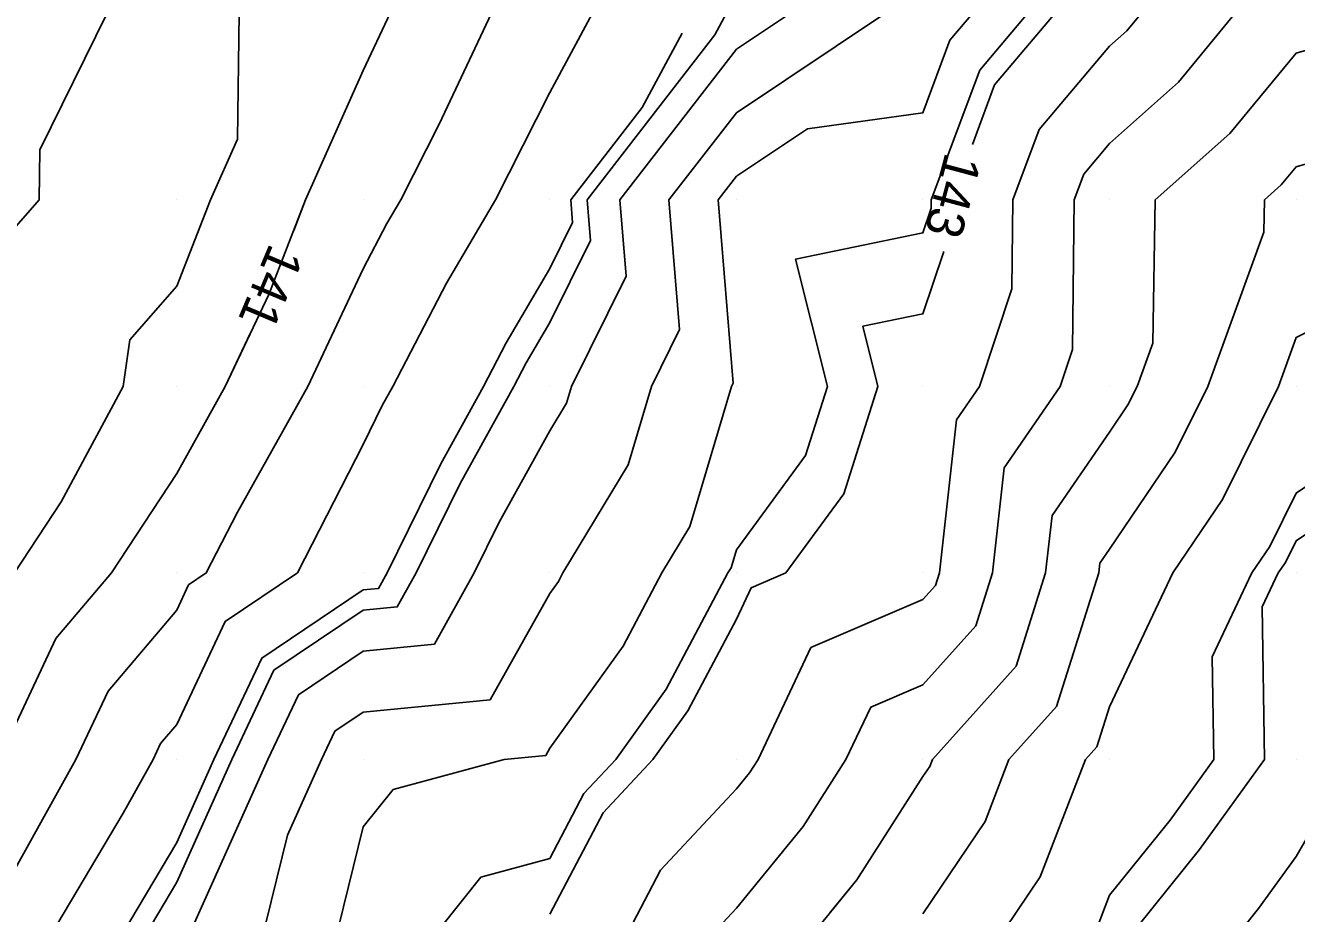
# Model space of a CAD drawing. Extents: x 2354170 to 2357230, y 866100 to 868290.
# Drawn here: x 2355831.9 to 2355900, y 866901.8 to 866949.4 of the extents above; entities that cross this region are included whole.
import ezdxf

# ---------------------------------------------------------------- set-up
doc = ezdxf.new("R2010")
doc.units = 0
for name, color, linetype in [('Default', 7, 'Continuous'), ('DTM Contours Major', 7, 'Continuous'), ('DTM Contours Minor', 7, 'Continuous'), ('DTM Contours Minor Text', 7, 'Continuous'), ('Exist DTM QL2 LIDAR Elevation Point', 7, 'Continuous')]:
    doc.layers.add(name, color=color, linetype=linetype)

msp = doc.modelspace()

# ---------------------------------------------------------------- linework, layer by layer
at = {"layer": 'Default'}
for points in [[(2355883.488, 867023.772), (2355896.294, 867013.184), (2355896.495, 867013.01), (2355896.693, 867012.908), (2355896.937, 867012.637), (2355898.12, 867006.734), (2355899.367, 867000.011), (2355897.745, 866992.247), (2355890.871, 866990.01), (2355891.208, 866988.784), (2355898.234, 866980.01), (2355898.562, 866971.43), (2355898.44, 866970.01), (2355897.671, 866967.699), (2355895.49, 866960.01), (2355892.79, 866957.202), (2355889.982, 866953.912), (2355888.119, 866951.873), (2355887.064, 866950.01), (2355883.818, 866946.174), (2355882.627, 866942.979)], [(2355856.069, 866963.967), (2355856.465, 866960.01), (2355853.783, 866956.208), (2355851.431, 866950.01), (2355849.981, 866946.945), (2355846.893, 866940.01), (2355844.914, 866934.942), (2355842.583, 866930.01), (2355839.981, 866925.35), (2355836.48, 866920.01), (2355833.501, 866916.49), (2355830.451, 866910.009), (2355829.981, 866909.168), (2355823.51, 866906.48), (2355820.144, 866900.009), (2355819.981, 866899.823), (2355816.622, 866893.368), (2355815.653, 866890.009), (2355814.55, 866885.44), (2355809.981, 866882.143), (2355809.011, 866880.979), (2355808.746, 866880.009), (2355808.67, 866879.795)], [(2355856.853, 866950.01), (2355854.045, 866944.074), (2355851.987, 866940.01), (2355851.245, 866938.746), (2355849.981, 866936.316), (2355847.002, 866930.01), (2355843.234, 866923.262), (2355841.568, 866920.01), (2355840.619, 866919.372), (2355839.981, 866918.018), (2355836.31, 866913.681), (2355834.582, 866910.009), (2355829.981, 866901.779)], [(2355872.873, 866950.01), (2355869.982, 866948.081), (2355863.734, 866940.01), (2355864.067, 866935.924), (2355861.138, 866930.01), (2355860.874, 866929.117), (2355859.981, 866927.638), (2355857.264, 866922.727), (2355855.934, 866920.01), (2355853.791, 866916.2), (2355849.981, 866915.823), (2355846.504, 866913.487), (2355844.866, 866910.009), (2355840.679, 866900.707), (2355840.506, 866900.009), (2355839.981, 866897.211), (2355838.878, 866891.112), (2355838.553, 866890.009), (2355834.796, 866885.194), (2355832.945, 866880.009), (2355829.981, 866877.437)], [(2355877.972, 866950.01), (2355869.982, 866944.68), (2355866.366, 866940.01), (2355866.933, 866933.058), (2355865.424, 866930.01), (2355864.184, 866925.807), (2355860.683, 866920.01), (2355860.439, 866919.552), (2355859.981, 866918.914), (2355856.776, 866913.215), (2355849.981, 866912.543), (2355848.466, 866911.525), (2355847.752, 866910.009), (2355845.927, 866905.955), (2355844.451, 866900.009), (2355843.174, 866893.203), (2355842.631, 866890.009), (2355839.981, 866886.491), (2355837.141, 866882.85), (2355836.127, 866880.009), (2355829.981, 866874.678)], [(2355882.653, 866950.01), (2355881.429, 866948.563), (2355879.982, 866944.679), (2355873.794, 866943.822), (2355869.982, 866941.279), (2355868.999, 866940.01), (2355869.8, 866930.192), (2355869.71, 866930.01), (2355867.494, 866922.497), (2355865.991, 866920.01), (2355863.905, 866916.086), (2355859.981, 866910.623), (2355859.76, 866910.23), (2355857.526, 866910.009), (2355851.585, 866908.406), (2355849.981, 866906.396), (2355848.396, 866900.009), (2355848.03, 866898.058), (2355846.66, 866890.009), (2355839.981, 866881.141), (2355839.485, 866880.505), (2355839.308, 866880.009), (2355829.981, 866871.918)], [(2355862.261, 866950.01), (2355859.981, 866945.77), (2355857.064, 866940.01), (2355854.445, 866935.546), (2355851.566, 866930.01), (2355851.001, 866928.99), (2355849.981, 866926.905), (2355846.449, 866920.01), (2355842.58, 866917.41), (2355839.981, 866911.891), (2355839.119, 866910.872), (2355838.713, 866910.009), (2355837.105, 866907.133), (2355832.875, 866900.009), (2355832.432, 866897.558), (2355830.207, 866890.009)], [(2355843.334, 866950.01), (2355843.241, 866943.27), (2355841.789, 866940.01), (2355839.981, 866935.381), (2355837.476, 866932.514), (2355837.12, 866930.01), (2355833.792, 866923.821), (2355831.294, 866920.01)], [(2355836.261, 866950.01), (2355832.655, 866942.684), (2355832.609, 866940.01), (2355831.383, 866938.607)], [(2355891.686, 866950.01), (2355890.914, 866949.077), (2355889.982, 866948.246), (2355886.206, 866943.785), (2355884.8, 866940.01), (2355884.752, 866935.24), (2355883.014, 866930.01), (2355881.777, 866928.214), (2355880.861, 866920.01), (2355880.649, 866919.342), (2355879.982, 866918.597), (2355873.977, 866916.014), (2355871.144, 866910.009), (2355870.69, 866909.301), (2355869.982, 866908.432), (2355865.919, 866904.072), (2355863.787, 866900.009)], [(2355896.721, 866950.01), (2355893.669, 866946.322), (2355889.982, 866943.035), (2355888.595, 866941.396), (2355888.079, 866940.01), (2355887.998, 866931.993), (2355887.339, 866930.01), (2355884.339, 866925.652), (2355883.709, 866920.01), (2355882.812, 866917.179), (2355879.982, 866914.019), (2355877.178, 866912.813), (2355875.855, 866910.009), (2355873.562, 866906.429), (2355869.982, 866902.04), (2355869.002, 866900.989)], [(2355867.081, 866948.954), (2355864.937, 866944.966), (2355861.101, 866940.01), (2355861.2, 866938.791), (2355859.981, 866936.329), (2355857.645, 866932.346), (2355856.43, 866930.01), (2355854.133, 866925.858), (2355851.27, 866920.01), (2355850.806, 866919.185), (2355849.981, 866919.103), (2355844.542, 866915.449), (2355841.981, 866910.009), (2355839.981, 866905.567), (2355836.681, 866900.009), (2355835.655, 866894.335), (2355834.38, 866890.009), (2355832.452, 866887.538), (2355829.981, 866880.616)], [(2355901.644, 866948.348), (2355899.982, 866947.866), (2355896.425, 866943.567), (2355892.435, 866940.01), (2355892.297, 866932.325), (2355891.455, 866930.01), (2355890.967, 866929.024), (2355889.982, 866927.565), (2355886.901, 866923.09), (2355886.557, 866920.01), (2355884.975, 866915.017), (2355880.49, 866910.009), (2355880.349, 866909.643), (2355879.982, 866909.097), (2355876.433, 866903.558), (2355873.539, 866900.009)], [(2355906.362, 866943.63), (2355899.982, 866941.781), (2355899.18, 866940.812), (2355898.28, 866940.01), (2355898.249, 866938.277), (2355895.242, 866930.01), (2355893.5, 866926.491), (2355889.982, 866921.281), (2355889.463, 866920.528), (2355889.405, 866920.01), (2355887.137, 866912.854), (2355884.59, 866910.009), (2355883.307, 866906.685), (2355879.982, 866901.743)], [(2355881.093, 866937.245), (2355879.982, 866933.901), (2355876.752, 866933.24), (2355877.561, 866930.01), (2355875.735, 866924.257), (2355872.624, 866920.01), (2355870.776, 866919.215), (2355869.982, 866917.53), (2355867.371, 866912.62), (2355865.496, 866910.009), (2355862.836, 866907.155), (2355859.981, 866901.715)], [(2355883.763, 866900.009), (2355886.264, 866903.727), (2355888.69, 866910.009), (2355889.3, 866910.691), (2355889.982, 866912.841), (2355893.367, 866920.01), (2355896.033, 866923.958), (2355899.029, 866930.01), (2355899.982, 866932.63), (2355905.178, 866935.205)], [(2355889.222, 866900.769), (2355889.982, 866902.736), (2355893.229, 866906.762), (2355895.571, 866910.009), (2355895.488, 866915.516), (2355897.61, 866920.01), (2355898.566, 866921.425), (2355899.982, 866924.285), (2355903.032, 866926.341)], [(2355896.349, 866900.009), (2355897.971, 866902.02), (2355899.982, 866904.809), (2355902.977, 866910.009)]]:
    msp.add_lwpolyline(points, dxfattribs=at)
at = {"layer": 'DTM Contours Major'}
msp.add_lwpolyline([(2355859.056, 866849.949), (2355862.143, 866853.989), (2355863.796, 866855.929), (2355865.173, 866857.522), (2355870.818, 866867.015), (2355871.504, 866867.866), (2355873.235, 866870.009), (2355876.043, 866873.948), (2355879.613, 866880.009), (2355879.678, 866880.313), (2355879.982, 866881.533), (2355888.896, 866888.924), (2355889.995, 866889.946), (2355890.029, 866890.012), (2355890.087, 866890.114), (2355890.638, 866900.009), (2355894.81, 866905.181), (2355898.291, 866910.009), (2355898.168, 866918.196), (2355899.025, 866920.01), (2355899.41, 866920.581), (2355899.982, 866921.735), (2355904.925, 866925.066)], dxfattribs=at)
at = {"layer": 'DTM Contours Minor'}
for points in [[(2355885.594, 866950.01), (2355883.021, 866946.97), (2355880.428, 866940.01), (2355880.423, 866939.568), (2355879.982, 866938.239), (2355873.151, 866936.84), (2355874.864, 866930.01), (2355873.687, 866926.304), (2355869.982, 866921.245), (2355869.7, 866920.291), (2355869.53, 866920.01), (2355866.216, 866913.775), (2355863.511, 866910.009), (2355861.808, 866908.182), (2355859.981, 866904.701), (2355856.287, 866903.703), (2355853.339, 866900.009), (2355851.256, 866898.735), (2355849.981, 866893.741), (2355849.346, 866890.009), (2355847.409, 866887.437), (2355842.367, 866880.009), (2355839.981, 866872.276), (2355830.503, 866870.531)], [(2355869.445, 866950.01), (2355868.821, 866948.85), (2355861.979, 866940.01), (2355862.156, 866937.835), (2355859.981, 866933.445), (2355858.711, 866931.28), (2355858.051, 866930.01), (2355855.176, 866924.815), (2355852.825, 866920.01), (2355851.801, 866918.19), (2355849.981, 866918.01), (2355845.196, 866914.795), (2355842.943, 866910.009), (2355839.981, 866903.43), (2355837.95, 866900.009), (2355836.729, 866893.261), (2355835.771, 866890.009), (2355833.234, 866886.757), (2355830.825, 866880.009)], [(2355851.431, 866950.01), (2355849.981, 866946.945), (2355846.893, 866940.01), (2355846.253, 866938.371)], [(2355902.49, 866950.01), (2355901.644, 866948.348), (2355899.982, 866947.866), (2355896.425, 866943.567), (2355892.435, 866940.01), (2355892.297, 866932.325), (2355891.455, 866930.01), (2355890.967, 866929.024), (2355889.982, 866927.565), (2355886.901, 866923.09), (2355886.557, 866920.01), (2355884.975, 866915.017), (2355880.49, 866910.009), (2355880.349, 866909.643), (2355879.982, 866909.097), (2355876.433, 866903.558), (2355874.989, 866901.787)], [(2355843.923, 866932.845), (2355842.583, 866930.01), (2355839.981, 866925.35), (2355836.48, 866920.01), (2355833.501, 866916.49), (2355830.451, 866910.009)]]:
    msp.add_lwpolyline(points, dxfattribs=at)
at = {"layer": 'Exist DTM QL2 LIDAR Elevation Point'}
for p, q in [((2355839.981, 866940.01), (2355839.981, 866940.01)), ((2355849.981, 866940.01), (2355849.981, 866940.01)), ((2355859.981, 866940.01), (2355859.981, 866940.01)), ((2355869.982, 866940.01), (2355869.982, 866940.01)), ((2355879.982, 866940.01), (2355879.982, 866940.01)), ((2355889.982, 866940.01), (2355889.982, 866940.01)), ((2355899.982, 866940.01), (2355899.982, 866940.01)), ((2355839.981, 866930.01), (2355839.981, 866930.01)), ((2355849.981, 866930.01), (2355849.981, 866930.01)), ((2355859.981, 866930.01), (2355859.981, 866930.01)), ((2355869.982, 866930.01), (2355869.982, 866930.01)), ((2355879.982, 866930.01), (2355879.982, 866930.01)), ((2355889.982, 866930.01), (2355889.982, 866930.01)), ((2355899.982, 866930.01), (2355899.982, 866930.01)), ((2355839.981, 866920.01), (2355839.981, 866920.01)), ((2355849.981, 866920.01), (2355849.981, 866920.01)), ((2355859.981, 866920.01), (2355859.981, 866920.01)), ((2355869.982, 866920.01), (2355869.982, 866920.01)), ((2355879.982, 866920.01), (2355879.982, 866920.01)), ((2355889.982, 866920.01), (2355889.982, 866920.01)), ((2355899.982, 866920.01), (2355899.982, 866920.01)), ((2355839.981, 866910.009), (2355839.981, 866910.009)), ((2355849.981, 866910.009), (2355849.981, 866910.009)), ((2355859.981, 866910.009), (2355859.981, 866910.009)), ((2355869.982, 866910.009), (2355869.982, 866910.009)), ((2355879.982, 866910.009), (2355879.982, 866910.009)), ((2355889.982, 866910.009), (2355889.982, 866910.009)), ((2355899.982, 866910.009), (2355899.982, 866910.009))]:
    msp.add_line(p, q, dxfattribs=at)

# ---------------------------------------------------------------- texts
at = {"layer": 'Default'}
msp.add_text('143', height=2, rotation=255.02192, dxfattribs=at).set_placement((2355881.202, 866942.624))
at = {"layer": 'DTM Contours Minor Text'}
msp.add_text('141', height=2, rotation=247.1358, dxfattribs=at).set_placement((2355844.993, 866937.75))

doc.saveas('drawing.dxf')
